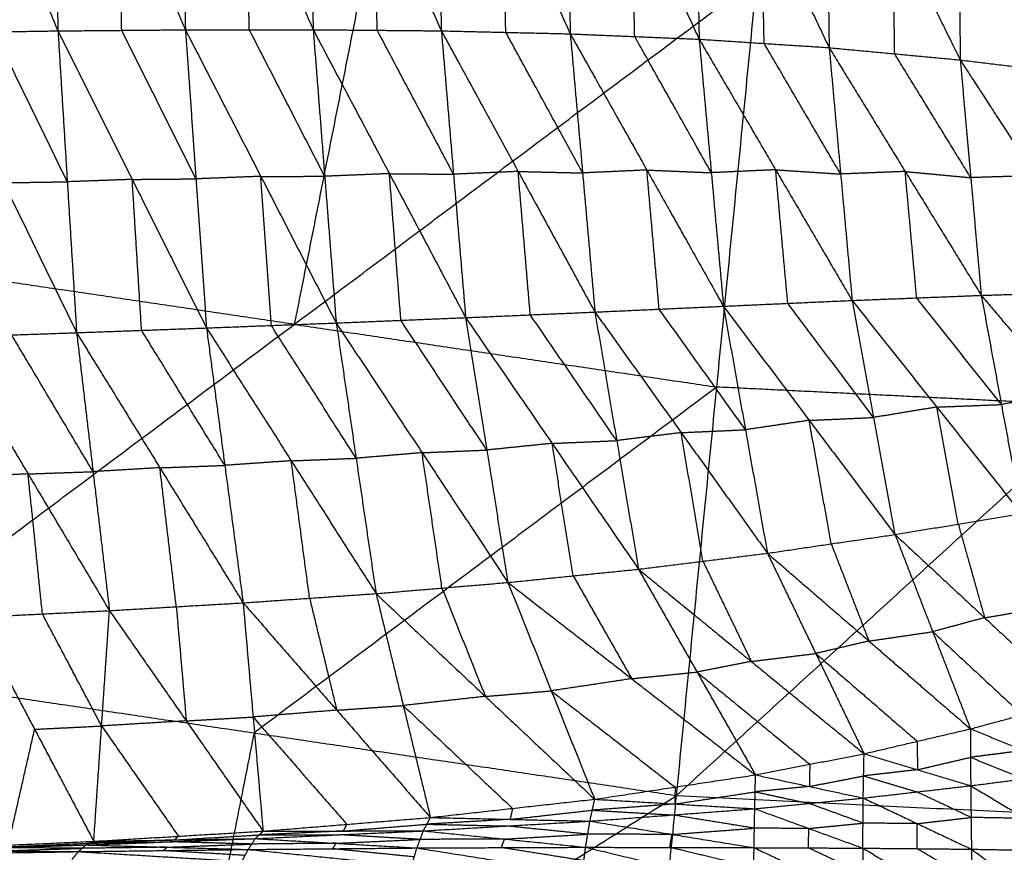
# Model space of a CAD drawing. Header units: millimetres. Extents: x -106 to 110, y -96 to 120.
# Tile 459 of 656: x -11.09 to -2.67, y -62.58 to -55.46. Entities that reach past the tile are written whole.
import ezdxf

# ---------------------------------------------------------------- set-up
doc = ezdxf.new("R2010")
doc.units = ezdxf.units.MM
doc.header["$MEASUREMENT"] = 0
doc.layers.add('Default', color=7, linetype='Continuous', true_color=0x000000)

msp = doc.modelspace()

# ---------------------------------------------------------------- linework, layer by layer
at = {"layer": 'Default'}
for points in [[(-11.8902, -52.8997, -2.3558), (-11.3263, -54.2283, -2.3823), (-10.7624, -55.5569, -2.4087)], [(-10.8132, -52.9061, -2.3369), (-10.7878, -54.2315, -2.3728), (-10.7624, -55.5569, -2.4087)], [(-10.8132, -52.9061, -2.3369), (-10.2429, -54.2268, -2.358), (-9.6727, -55.5475, -2.3791)], [(-9.7305, -52.9274, -2.3024), (-9.7016, -54.2374, -2.3407), (-9.6727, -55.5475, -2.3791)], [(-9.7305, -52.9274, -2.3024), (-9.1555, -54.237, -2.3163), (-8.5804, -55.5466, -2.3303)], [(-8.6428, -52.9673, -2.2503), (-8.6116, -54.257, -2.2903), (-8.5804, -55.5466, -2.3303)], [(-8.6428, -52.9673, -2.2503), (-8.0637, -54.262, -2.2558), (-7.4846, -55.5566, -2.2612)], [(-7.5458, -53.0324, -2.1797), (-7.5152, -54.2945, -2.2204), (-7.4846, -55.5566, -2.2612)], [(-7.5458, -53.0324, -2.1797), (-6.9642, -54.3073, -2.1757), (-6.3826, -55.5822, -2.1717)], [(-6.4382, -53.131, -2.09), (-6.4104, -54.3566, -2.1309), (-6.3826, -55.5822, -2.1717)], [(-6.4382, -53.131, -2.09), (-5.8595, -54.3794, -2.0763), (-5.2809, -55.6279, -2.0625)], [(-5.3254, -53.2734, -1.9819), (-5.3031, -54.4507, -2.0222), (-5.2809, -55.6279, -2.0625)], [(-5.3254, -53.2734, -1.9819), (-4.7475, -54.4869, -1.9571), (-4.1697, -55.7003, -1.9323)], [(-4.2002, -53.4715, -1.8537), (-4.185, -54.5859, -1.893), (-4.1697, -55.7003, -1.9323)], [(-4.2002, -53.4715, -1.8537), (-3.6246, -54.6385, -1.8171), (-3.0491, -55.8055, -1.7806)], [(-3.0669, -53.7309, -1.705), (-3.058, -54.7682, -1.7428), (-3.0491, -55.8055, -1.7806)], [(-3.0669, -53.7309, -1.705), (-2.4953, -54.8366, -1.6566), (-1.9237, -55.9424, -1.6083)], [(-10.2175, -55.5522, -2.3939), (-10.2302, -54.8895, -2.3759), (-10.2429, -54.2268, -2.358)], [(-9.1265, -55.5471, -2.3547), (-9.141, -54.892, -2.3355), (-9.1555, -54.237, -2.3163)], [(-8.0325, -55.5516, -2.2957), (-8.0481, -54.9068, -2.2757), (-8.0637, -54.262, -2.2558)], [(-6.9336, -55.5694, -2.2164), (-6.9489, -54.9383, -2.1961), (-6.9642, -54.3073, -2.1757)], [(-5.8318, -55.605, -2.1171), (-5.8457, -54.9922, -2.0967), (-5.8595, -54.3794, -2.0763)], [(-4.7253, -55.6641, -1.9974), (-4.7364, -55.0755, -1.9772), (-4.7475, -54.4869, -1.9571)], [(-8.0569, -54.6239, 4.1879), (-8.3993, -56.3449, 4.3099), (-8.7416, -58.0658, 4.4319)], [(-3.6094, -55.7529, -1.8565), (-3.617, -55.1957, -1.8368), (-3.6246, -54.6385, -1.8171)], [(-12.697, -61.0226, 4.6759), (-8.7416, -58.0658, 4.4319), (-4.7861, -55.1091, 4.1879)], [(-5.4741, -62.094, 4.6759), (-5.1301, -58.6016, 4.4319), (-4.7861, -55.1091, 4.1879)], [(-5.4741, -62.094, 4.6759), (-1.8274, -58.7638, 4.4319), (1.8192, -55.4336, 4.1879)], [(-10.7624, -55.5569, -2.4087), (-10.2175, -55.5522, -2.3939), (-9.6727, -55.5475, -2.3791)], [(-9.5826, -56.822, -2.1202), (-9.9, -56.1871, -2.2571), (-10.2175, -55.5522, -2.3939)], [(-9.6727, -55.5475, -2.3791), (-9.1265, -55.5471, -2.3547), (-8.5804, -55.5466, -2.3303)], [(-9.6727, -55.5475, -2.3791), (-9.5826, -56.822, -2.1202), (-9.4925, -58.0964, -1.8614)], [(-9.6727, -55.5475, -2.3791), (-9.0281, -56.8007, -2.1016), (-8.3836, -58.0538, -1.8241)], [(-8.482, -56.8002, -2.0772), (-8.8043, -56.1736, -2.2159), (-9.1265, -55.5471, -2.3547)], [(-8.5804, -55.5466, -2.3303), (-8.482, -56.8002, -2.0772), (-8.3836, -58.0538, -1.8241)], [(-8.5804, -55.5466, -2.3303), (-8.0325, -55.5516, -2.2957), (-7.4846, -55.5566, -2.2612)], [(-8.5804, -55.5466, -2.3303), (-7.9288, -56.7774, -2.0496), (-7.2772, -58.0082, -1.7689)], [(-7.3809, -56.7824, -2.0151), (-7.7067, -56.167, -2.1554), (-8.0325, -55.5516, -2.2957)], [(-11.8497, -55.5729, -2.4214), (-11.3061, -55.5649, -2.4151), (-10.7624, -55.5569, -2.4087)], [(-11.8497, -55.5729, -2.4214), (-11.2262, -56.8549, -2.1514), (-10.6027, -58.1369, -1.8815)], [(-10.6825, -56.8469, -2.1451), (-10.9943, -56.2059, -2.2801), (-11.3061, -55.5649, -2.4151)], [(-10.7624, -55.5569, -2.4087), (-10.6825, -56.8469, -2.1451), (-10.6027, -58.1369, -1.8815)], [(-10.7624, -55.5569, -2.4087), (-10.1274, -56.8267, -2.135), (-9.4925, -58.0964, -1.8614)], [(-7.4846, -55.5566, -2.2612), (-7.3809, -56.7824, -2.0151), (-7.2772, -58.0082, -1.7689)], [(-7.4846, -55.5566, -2.2612), (-6.9336, -55.5694, -2.2164), (-6.3826, -55.5822, -2.1717)], [(-7.4846, -55.5566, -2.2612), (-6.8282, -56.7586, -1.9786), (-6.1718, -57.9606, -1.696)], [(-6.2772, -56.7714, -1.9339), (-6.6054, -56.1704, -2.0752), (-6.9336, -55.5694, -2.2164)], [(-6.3826, -55.5822, -2.1717), (-6.2772, -56.7714, -1.9339), (-6.1718, -57.9606, -1.696)], [(-6.3826, -55.5822, -2.1717), (-5.8318, -55.605, -2.1171), (-5.2809, -55.6279, -2.0625)], [(-6.3826, -55.5822, -2.1717), (-5.7279, -56.7465, -1.889), (-5.0732, -57.9108, -1.6063)], [(-5.177, -56.7693, -1.8344), (-5.5044, -56.1872, -1.9758), (-5.8318, -55.605, -2.1171)], [(-5.2809, -55.6279, -2.0625), (-5.177, -56.7693, -1.8344), (-5.0732, -57.9108, -1.6063)], [(-5.2809, -55.6279, -2.0625), (-4.7253, -55.6641, -1.9974), (-4.1697, -55.7003, -1.9323)], [(-5.2809, -55.6279, -2.0625), (-4.627, -56.7445, -1.7807), (-3.9732, -57.8611, -1.499)], [(-4.0714, -56.7807, -1.7156), (-4.3984, -56.2224, -1.8565), (-4.7253, -55.6641, -1.9974)], [(-4.1697, -55.7003, -1.9323), (-4.0714, -56.7807, -1.7156), (-3.9732, -57.8611, -1.499)], [(-4.1697, -55.7003, -1.9323), (-3.6094, -55.7529, -1.8565), (-3.0491, -55.8055, -1.7806)], [(-4.1697, -55.7003, -1.9323), (-3.5195, -56.759, -1.6529), (-2.8693, -57.8177, -1.3735)], [(-2.9592, -56.8116, -1.5771), (-3.2843, -56.2823, -1.7168), (-3.6094, -55.7529, -1.8565)], [(-3.0491, -55.8055, -1.7806), (-2.9592, -56.8116, -1.5771), (-2.8693, -57.8177, -1.3735)], [(-3.0491, -55.8055, -1.7806), (-2.4864, -55.8739, -1.6944), (-1.9237, -55.9424, -1.6083)], [(-3.0491, -55.8055, -1.7806), (-2.4065, -56.7947, -1.5055), (-1.7639, -57.7839, -1.2304)], [(-9.0281, -56.8007, -2.1016), (-9.3053, -56.8113, -2.1109), (-9.5826, -56.822, -2.1202)], [(-9.0281, -56.8007, -2.1016), (-8.7551, -56.8004, -2.0894), (-8.482, -56.8002, -2.0772)], [(-8.938, -58.0751, -1.8427), (-8.9831, -57.4379, -1.9722), (-9.0281, -56.8007, -2.1016)], [(-7.9288, -56.7774, -2.0496), (-8.2054, -56.7888, -2.0634), (-8.482, -56.8002, -2.0772)], [(-7.8304, -58.031, -1.7965), (-7.8796, -57.4042, -1.9231), (-7.9288, -56.7774, -2.0496)], [(-7.9288, -56.7774, -2.0496), (-7.6549, -56.7799, -2.0323), (-7.3809, -56.7824, -2.0151)], [(-6.8282, -56.7586, -1.9786), (-7.1046, -56.7705, -1.9968), (-7.3809, -56.7824, -2.0151)], [(-6.7245, -57.9844, -1.7325), (-6.7764, -57.3715, -1.8555), (-6.8282, -56.7586, -1.9786)], [(-6.8282, -56.7586, -1.9786), (-6.5527, -56.765, -1.9562), (-6.2772, -56.7714, -1.9339)], [(-5.7279, -56.7465, -1.889), (-6.0026, -56.7589, -1.9114), (-6.2772, -56.7714, -1.9339)], [(-5.6225, -57.9357, -1.6512), (-5.6752, -57.3411, -1.7701), (-5.7279, -56.7465, -1.889)], [(-5.7279, -56.7465, -1.889), (-5.4525, -56.7579, -1.8617), (-5.177, -56.7693, -1.8344)], [(-4.627, -56.7445, -1.7807), (-4.902, -56.7569, -1.8076), (-5.177, -56.7693, -1.8344)], [(-4.5232, -57.8859, -1.5526), (-4.5751, -57.3152, -1.6667), (-4.627, -56.7445, -1.7807)], [(-4.627, -56.7445, -1.7807), (-4.3492, -56.7626, -1.7482), (-4.0714, -56.7807, -1.7156)], [(-3.5195, -56.759, -1.6529), (-3.7955, -56.7699, -1.6843), (-4.0714, -56.7807, -1.7156)], [(-3.4212, -57.8394, -1.4362), (-3.4704, -57.2992, -1.5446), (-3.5195, -56.759, -1.6529)], [(-3.5195, -56.759, -1.6529), (-3.2394, -56.7853, -1.615), (-2.9592, -56.8116, -1.5771)], [(-2.4065, -56.7947, -1.5055), (-2.6829, -56.8031, -1.5413), (-2.9592, -56.8116, -1.5771)], [(-11.2262, -56.8549, -2.1514), (-10.9544, -56.8509, -2.1483), (-10.6825, -56.8469, -2.1451)], [(-10.1274, -56.8267, -2.135), (-10.405, -56.8368, -2.1401), (-10.6825, -56.8469, -2.1451)], [(-10.1274, -56.8267, -2.135), (-9.855, -56.8243, -2.1276), (-9.5826, -56.822, -2.1202)], [(-10.0476, -58.1167, -1.8714), (-10.0875, -57.4717, -2.0032), (-10.1274, -56.8267, -2.135)], [(-8.7416, -58.0658, 4.4319), (-10.377, -57.8232, 4.4319), (-12.0124, -57.5807, 4.4319)], [(-3.9732, -57.8611, -1.499), (-3.4212, -57.8394, -1.4362), (-2.8693, -57.8177, -1.3735)], [(-2.8693, -57.8177, -1.3735), (-2.3166, -57.8008, -1.302), (-1.7639, -57.7839, -1.2304)], [(-2.8693, -57.8177, -1.3735), (-2.6971, -58.751, -0.8899), (-2.5249, -59.6843, -0.4062)], [(-2.8693, -57.8177, -1.3735), (-2.1603, -58.6562, -0.8534), (-1.4512, -59.4947, -0.3332)], [(-5.0732, -57.9108, -1.6063), (-4.5232, -57.8859, -1.5526), (-3.9732, -57.8611, -1.499)], [(-3.7899, -58.8617, -0.9838), (-4.1565, -58.3738, -1.2682), (-4.5232, -57.8859, -1.5526)], [(-3.9732, -57.8611, -1.499), (-3.7899, -58.8617, -0.9838), (-3.6067, -59.8622, -0.4687)], [(-3.9732, -57.8611, -1.499), (-3.249, -58.7727, -0.9526), (-2.5249, -59.6843, -0.4062)], [(-2.6971, -58.751, -0.8899), (-3.0592, -58.2952, -1.1631), (-3.4212, -57.8394, -1.4362)], [(-7.2772, -58.0082, -1.7689), (-6.7245, -57.9844, -1.7325), (-6.1718, -57.9606, -1.696)], [(-5.9856, -59.0596, -1.1295), (-6.3551, -58.522, -1.431), (-6.7245, -57.9844, -1.7325)], [(-6.1718, -57.9606, -1.696), (-5.6225, -57.9357, -1.6512), (-5.0732, -57.9108, -1.6063)], [(-6.1718, -57.9606, -1.696), (-5.9856, -59.0596, -1.1295), (-5.7993, -60.1587, -0.563)], [(-6.1718, -57.9606, -1.696), (-5.4345, -58.9914, -1.1084), (-4.6971, -60.0223, -0.5208)], [(-4.8852, -58.9665, -1.0635), (-5.2538, -58.4511, -1.3574), (-5.6225, -57.9357, -1.6512)], [(-5.0732, -57.9108, -1.6063), (-4.8852, -58.9665, -1.0635), (-4.6971, -60.0223, -0.5208)], [(-5.0732, -57.9108, -1.6063), (-4.3399, -58.8865, -1.0375), (-3.6067, -59.8622, -0.4687)], [(-9.4925, -58.0964, -1.8614), (-8.938, -58.0751, -1.8427), (-8.3836, -58.0538, -1.8241)], [(-8.2133, -59.2106, -1.2209), (-8.5757, -58.6428, -1.5318), (-8.938, -58.0751, -1.8427)], [(-8.7416, -58.0658, 4.4319), (-6.9358, -58.3337, 4.4319), (-5.1301, -58.6016, 4.4319)], [(-8.3836, -58.0538, -1.8241), (-7.8304, -58.031, -1.7965), (-7.2772, -58.0082, -1.7689)], [(-8.3836, -58.0538, -1.8241), (-8.2133, -59.2106, -1.2209), (-8.0431, -60.3673, -0.6177)], [(-8.3836, -58.0538, -1.8241), (-7.6496, -59.163, -1.2099), (-6.9157, -60.2722, -0.5957)], [(-7.0965, -59.1402, -1.1823), (-7.4634, -58.5856, -1.4894), (-7.8304, -58.031, -1.7965)], [(-7.2772, -58.0082, -1.7689), (-7.0965, -59.1402, -1.1823), (-6.9157, -60.2722, -0.5957)], [(-7.2772, -58.0082, -1.7689), (-6.5383, -59.0834, -1.166), (-5.7993, -60.1587, -0.563)], [(-11.7133, -58.1757, -1.8862), (-11.158, -58.1563, -1.8838), (-10.6027, -58.1369, -1.8815)], [(-10.4623, -59.3249, -1.2549), (-10.8102, -58.7406, -1.5694), (-11.158, -58.1563, -1.8838)], [(-10.6027, -58.1369, -1.8815), (-10.0476, -58.1167, -1.8714), (-9.4925, -58.0964, -1.8614)], [(-10.6027, -58.1369, -1.8815), (-10.4623, -59.3249, -1.2549), (-10.322, -60.5129, -0.6283)], [(-10.6027, -58.1369, -1.8815), (-9.891, -59.2916, -1.255), (-9.1793, -60.4463, -0.6285)], [(-9.3359, -59.2714, -1.2449), (-9.6917, -58.694, -1.5582), (-10.0476, -58.1167, -1.8714)], [(-9.4925, -58.0964, -1.8614), (-9.3359, -59.2714, -1.2449), (-9.1793, -60.4463, -0.6285)], [(-9.4925, -58.0964, -1.8614), (-8.7678, -59.2319, -1.2395), (-8.0431, -60.3673, -0.6177)], [(-11.7133, -58.1757, -1.8862), (-11.0177, -59.3443, -1.2572), (-10.322, -60.5129, -0.6283)], [(-5.1301, -58.6016, 4.4319), (-7.1078, -60.0799, 4.5539), (-9.0856, -61.5583, 4.6759)], [(-1.8274, -58.7638, 4.4319), (-3.4788, -58.6827, 4.4319), (-5.1301, -58.6016, 4.4319)], [(-2.1603, -58.6562, -0.8534), (-2.4287, -58.7036, -0.8716), (-2.6971, -58.751, -0.8899)], [(-3.249, -58.7727, -0.9526), (-2.9731, -58.7619, -0.9212), (-2.6971, -58.751, -0.8899)], [(-3.249, -58.7727, -0.9526), (-3.5195, -58.8172, -0.9682), (-3.7899, -58.8617, -0.9838)], [(-3.0658, -59.7733, -0.4375), (-3.1574, -59.273, -0.695), (-3.249, -58.7727, -0.9526)], [(-4.3399, -58.8865, -1.0375), (-4.6125, -58.9265, -1.0505), (-4.8852, -58.9665, -1.0635)], [(-4.3399, -58.8865, -1.0375), (-4.0649, -58.8741, -1.0107), (-3.7899, -58.8617, -0.9838)], [(-4.1519, -59.9422, -0.4947), (-4.2459, -59.4144, -0.7661), (-4.3399, -58.8865, -1.0375)], [(-5.4345, -58.9914, -1.1084), (-5.71, -59.0255, -1.119), (-5.9856, -59.0596, -1.1295)], [(-5.4345, -58.9914, -1.1084), (-5.1598, -58.979, -1.086), (-4.8852, -58.9665, -1.0635)], [(-5.2482, -60.0905, -0.5419), (-5.3414, -59.5409, -0.8251), (-5.4345, -58.9914, -1.1084)], [(-6.5383, -59.0834, -1.166), (-6.8174, -59.1118, -1.1741), (-7.0965, -59.1402, -1.1823)], [(-6.5383, -59.0834, -1.166), (-6.2619, -59.0715, -1.1477), (-5.9856, -59.0596, -1.1295)], [(-6.3575, -60.2155, -0.5793), (-6.4479, -59.6494, -0.8726), (-6.5383, -59.0834, -1.166)], [(-7.6496, -59.163, -1.2099), (-7.9315, -59.1868, -1.2154), (-8.2133, -59.2106, -1.2209)], [(-7.6496, -59.163, -1.2099), (-7.3731, -59.1516, -1.1961), (-7.0965, -59.1402, -1.1823)], [(-7.4794, -60.3198, -0.6067), (-7.5645, -59.7414, -0.9083), (-7.6496, -59.163, -1.2099)], [(-8.7678, -59.2319, -1.2395), (-9.0518, -59.2516, -1.2422), (-9.3359, -59.2714, -1.2449)], [(-8.7678, -59.2319, -1.2395), (-8.4906, -59.2212, -1.2302), (-8.2133, -59.2106, -1.2209)], [(-8.6112, -60.4068, -0.6231), (-8.6895, -59.8193, -0.9313), (-8.7678, -59.2319, -1.2395)], [(-11.0177, -59.3443, -1.2572), (-10.74, -59.3346, -1.2561), (-10.4623, -59.3249, -1.2549)], [(-9.891, -59.2916, -1.255), (-10.1767, -59.3083, -1.2549), (-10.4623, -59.3249, -1.2549)], [(-9.891, -59.2916, -1.255), (-9.6135, -59.2815, -1.25), (-9.3359, -59.2714, -1.2449)], [(-9.7507, -60.4796, -0.6284), (-9.8208, -59.8856, -0.9417), (-9.891, -59.2916, -1.255)], [(-11.0177, -59.3443, -1.2572), (-11.3041, -59.3585, -1.2546), (-11.5905, -59.3727, -1.252)], [(-10.8948, -60.5413, -0.623), (-10.9562, -59.9428, -0.9401), (-11.0177, -59.3443, -1.2572)], [(-3.6067, -59.8622, -0.4687), (-3.0658, -59.7733, -0.4375), (-2.5249, -59.6843, -0.4062)], [(-3.0658, -59.7733, -0.4375), (-2.9533, -60.1734, -0.0436), (-2.8408, -60.5735, 0.3503)], [(-4.6971, -60.0223, -0.5208), (-4.1519, -59.9422, -0.4947), (-3.6067, -59.8622, -0.4687)], [(-3.6067, -59.8622, -0.4687), (-3.2841, -60.693, 0.3689), (-2.9615, -61.5239, 1.2064)], [(-3.6067, -59.8622, -0.4687), (-2.8408, -60.5735, 0.3503), (-2.0748, -61.2848, 1.1693)], [(-4.1519, -59.9422, -0.4947), (-3.9906, -60.3577, -0.076), (-3.8293, -60.7731, 0.3428)], [(-5.7993, -60.1587, -0.563), (-5.2482, -60.0905, -0.5419), (-4.6971, -60.0223, -0.5208)], [(-5.2482, -60.0905, -0.5419), (-5.0417, -60.519, -0.101), (-4.8352, -60.9475, 0.3398)], [(-4.6971, -60.0223, -0.5208), (-4.2841, -60.8793, 0.3609), (-3.871, -61.7364, 1.2427)], [(-4.6971, -60.0223, -0.5208), (-3.8293, -60.7731, 0.3428), (-2.9615, -61.5239, 1.2064)], [(-6.9157, -60.2722, -0.5957), (-6.3575, -60.2155, -0.5793), (-5.7993, -60.1587, -0.563)], [(-5.7993, -60.1587, -0.563), (-5.2991, -61.038, 0.3571), (-4.7989, -61.9173, 1.2772)], [(-5.7993, -60.1587, -0.563), (-4.8352, -60.9475, 0.3398), (-3.871, -61.7364, 1.2427)], [(-6.3575, -60.2155, -0.5793), (-6.1074, -60.6551, -0.1193), (-5.8573, -61.0947, 0.3408)], [(-8.0431, -60.3673, -0.6177), (-7.4794, -60.3198, -0.6067), (-6.9157, -60.2722, -0.5957)], [(-7.4794, -60.3198, -0.6067), (-7.2939, -60.7831, -0.1267), (-7.1084, -61.2463, 0.3533)], [(-6.9157, -60.2722, -0.5957), (-6.5447, -61.1988, 0.3643), (-6.1737, -62.1254, 1.3243)], [(-6.9157, -60.2722, -0.5957), (-5.8573, -61.0947, 0.3408), (-4.7989, -61.9173, 1.2772)], [(-9.1793, -60.4463, -0.6285), (-8.6112, -60.4068, -0.6231), (-8.0431, -60.3673, -0.6177)], [(-8.6112, -60.4068, -0.6231), (-8.495, -60.8854, -0.1263), (-8.3788, -61.364, 0.3704)], [(-8.0431, -60.3673, -0.6177), (-7.8107, -61.3245, 0.3759), (-7.5783, -62.2817, 1.3694)], [(-8.0431, -60.3673, -0.6177), (-7.1084, -61.2463, 0.3533), (-6.1737, -62.1254, 1.3243)], [(-11.4677, -60.5697, -0.6177), (-10.8948, -60.5413, -0.623), (-10.322, -60.5129, -0.6283)], [(-10.456, -62.485, 1.46), (-10.389, -61.499, 0.4158), (-10.322, -60.5129, -0.6283)], [(-10.322, -60.5129, -0.6283), (-9.7507, -60.4796, -0.6284), (-9.1793, -60.4463, -0.6285)], [(-10.322, -60.5129, -0.6283), (-9.6654, -61.4555, 0.3929), (-9.0088, -62.3982, 1.4141)], [(-9.7507, -60.4796, -0.6284), (-9.708, -60.9676, -0.1177), (-9.6654, -61.4555, 0.3929)], [(-9.1793, -60.4463, -0.6285), (-9.0941, -61.4222, 0.3928), (-9.0088, -62.3982, 1.4141)], [(-9.1793, -60.4463, -0.6285), (-8.3788, -61.364, 0.3704), (-7.5783, -62.2817, 1.3694)], [(-2.8408, -60.5735, 0.3503), (-2.5703, -60.529, 0.3659), (-2.2998, -60.4846, 0.3815)], [(-11.4677, -60.5697, -0.6177), (-10.9618, -61.5274, 0.4211), (-10.456, -62.485, 1.46)], [(-10.389, -61.499, 0.4158), (-10.6419, -61.0202, -0.1036), (-10.8948, -60.5413, -0.623)], [(-2.8408, -60.5735, 0.3503), (-3.0624, -60.6333, 0.3596), (-3.2841, -60.693, 0.3689)], [(-3.8293, -60.7731, 0.3428), (-3.5567, -60.7331, 0.3558), (-3.2841, -60.693, 0.3689)], [(-3.2841, -60.693, 0.3689), (-2.9011, -61.0487, 0.7783), (-2.5182, -61.4044, 1.1878)], [(-3.8293, -60.7731, 0.3428), (-4.0567, -60.8262, 0.3519), (-4.2841, -60.8793, 0.3609)], [(-4.8352, -60.9475, 0.3398), (-4.5596, -60.9134, 0.3504), (-4.2841, -60.8793, 0.3609)], [(-4.2841, -60.8793, 0.3609), (-3.8501, -61.2547, 0.7927), (-3.4162, -61.6301, 1.2245)], [(-12.697, -61.0226, 4.6759), (-9.0856, -61.5583, 4.6759), (-5.4741, -62.094, 4.6759)], [(-4.8352, -60.9475, 0.3398), (-5.0671, -60.9927, 0.3485), (-5.2991, -61.038, 0.3571)], [(-5.8573, -61.0947, 0.3408), (-6.201, -61.1468, 0.3526), (-6.5447, -61.1988, 0.3643)], [(-5.8573, -61.0947, 0.3408), (-5.5782, -61.0664, 0.349), (-5.2991, -61.038, 0.3571)], [(-5.2991, -61.038, 0.3571), (-4.817, -61.4324, 0.8085), (-4.3349, -61.8268, 1.2599)], [(-7.1084, -61.2463, 0.3533), (-7.4596, -61.2854, 0.3646), (-7.8107, -61.3245, 0.3759)], [(-7.1084, -61.2463, 0.3533), (-6.8266, -61.2226, 0.3588), (-6.5447, -61.1988, 0.3643)], [(-6.5447, -61.1988, 0.3643), (-6.0155, -61.6101, 0.8326), (-5.4863, -62.0213, 1.3008)], [(-8.3788, -61.364, 0.3704), (-8.0948, -61.3442, 0.3732), (-7.8107, -61.3245, 0.3759)], [(-7.8107, -61.3245, 0.3759), (-7.3434, -61.764, 0.8614), (-6.876, -62.2035, 1.3469)], [(-2.9615, -61.5239, 1.2064), (-2.5182, -61.4044, 1.1878), (-2.0748, -61.2848, 1.1693)], [(-9.6654, -61.4555, 0.3929), (-9.3797, -61.4389, 0.3929), (-9.0941, -61.4222, 0.3928)], [(-8.3788, -61.364, 0.3704), (-8.7365, -61.3931, 0.3816), (-9.0941, -61.4222, 0.3928)], [(-9.0941, -61.4222, 0.3928), (-8.6938, -61.8811, 0.8923), (-8.2936, -62.3399, 1.3918)], [(-11.1868, -62.5177, 1.4841), (-11.0743, -62.0225, 0.9526), (-10.9618, -61.5274, 0.4211)], [(-10.9618, -61.5274, 0.4211), (-10.6754, -61.5132, 0.4185), (-10.389, -61.499, 0.4158)], [(-9.6654, -61.4555, 0.3929), (-10.0272, -61.4773, 0.4044), (-10.389, -61.499, 0.4158)], [(-10.389, -61.499, 0.4158), (-10.0607, -61.9703, 0.9265), (-9.7324, -62.4416, 1.4371)], [(-3.871, -61.7364, 1.2427), (-3.4162, -61.6301, 1.2245), (-2.9615, -61.5239, 1.2064)], [(-2.9615, -61.5239, 1.2064), (-2.9605, -61.7668, 1.0042), (-2.9595, -62.0097, 0.8019)], [(-2.9615, -61.5239, 1.2064), (-2.5052, -61.7089, 0.9499), (-2.0489, -61.894, 0.6934)], [(-9.0856, -61.5583, 4.6759), (-9.4057, -63.1678, 4.904), (-9.7258, -64.7772, 5.1322)], [(-3.4162, -61.6301, 1.2245), (-3.4157, -61.7516, 1.1234), (-3.4152, -61.8731, 1.0223)], [(-4.7989, -61.9173, 1.2772), (-4.3349, -61.8268, 1.2599), (-3.871, -61.7364, 1.2427)], [(-3.8784, -62.1153, 0.9037), (-3.8747, -61.9259, 1.0732), (-3.871, -61.7364, 1.2427)], [(-3.871, -61.7364, 1.2427), (-3.4152, -61.8731, 1.0223), (-2.9595, -62.0097, 0.8019)], [(-3.4152, -61.8731, 1.0223), (-3.1879, -61.8199, 1.0132), (-2.9605, -61.7668, 1.0042)], [(-2.5052, -61.7089, 0.9499), (-2.7329, -61.7379, 0.977), (-2.9605, -61.7668, 1.0042)], [(-2.9605, -61.7668, 1.0042), (-2.7324, -61.8593, 0.8759), (-2.5042, -61.9518, 0.7476)], [(-4.3349, -61.8268, 1.2599), (-4.3368, -61.9216, 1.1752), (-4.3387, -62.0163, 1.0905)], [(-6.1737, -62.1254, 1.3243), (-5.4863, -62.0213, 1.3008), (-4.7989, -61.9173, 1.2772)], [(-4.8053, -62.2068, 0.9984), (-4.8021, -62.062, 1.1378), (-4.7989, -61.9173, 1.2772)], [(-4.7989, -61.9173, 1.2772), (-4.3387, -62.0163, 1.0905), (-3.8784, -62.1153, 0.9037)], [(-4.3387, -62.0163, 1.0905), (-4.1067, -61.9711, 1.0818), (-3.8747, -61.9259, 1.0732)], [(-3.4152, -61.8731, 1.0223), (-3.645, -61.8995, 1.0477), (-3.8747, -61.9259, 1.0732)], [(-3.8747, -61.9259, 1.0732), (-3.6468, -61.9942, 0.963), (-3.419, -62.0625, 0.8528)], [(-2.9595, -62.0097, 0.8019), (-2.5042, -61.9518, 0.7476), (-2.0489, -61.894, 0.6934)], [(-5.4863, -62.0213, 1.3008), (-5.4879, -62.0937, 1.2311), (-5.4895, -62.1661, 1.1614)], [(-4.3387, -62.0163, 1.0905), (-4.5704, -62.0392, 1.1141), (-4.8021, -62.062, 1.1378)], [(-3.8784, -62.1153, 0.9037), (-3.419, -62.0625, 0.8528), (-2.9595, -62.0097, 0.8019)], [(-2.9595, -62.0097, 0.8019), (-2.9563, -62.2811, 0.7012), (-2.953, -62.5525, 0.6006)], [(-2.9595, -62.0097, 0.8019), (-2.4917, -62.2892, 0.6323), (-2.0239, -62.5687, 0.4626)], [(-13.9776, -67.4605, 5.5886), (-9.7258, -64.7772, 5.1322), (-5.4741, -62.094, 4.6759)], [(-6.1174, -68.6264, 5.5886), (-5.7958, -65.3602, 5.1322), (-5.4741, -62.094, 4.6759)], [(-5.4895, -62.1661, 1.1614), (-5.1458, -62.1141, 1.1496), (-4.8021, -62.062, 1.1378)], [(-5.4741, -62.094, 4.6759), (-1.8274, -62.2732, 4.6759), (1.8192, -62.4523, 4.6759)], [(-4.8053, -62.2068, 0.9984), (-4.3419, -62.1611, 0.951), (-3.8784, -62.1153, 0.9037)], [(-4.8021, -62.062, 1.1378), (-4.572, -62.1116, 1.0444), (-4.3419, -62.1611, 0.951)], [(-3.8813, -62.5436, 0.73), (-3.8799, -62.3294, 0.8169), (-3.8784, -62.1153, 0.9037)], [(-3.8784, -62.1153, 0.9037), (-3.4157, -62.3339, 0.7521), (-2.953, -62.5525, 0.6006)], [(-2.9563, -62.2811, 0.7012), (-3.1876, -62.1718, 0.777), (-3.419, -62.0625, 0.8528)], [(-7.5783, -62.2817, 1.3694), (-6.876, -62.2035, 1.3469), (-6.1737, -62.1254, 1.3243)], [(-6.2148, -62.3127, 1.1298), (-6.1943, -62.219, 1.2271), (-6.1737, -62.1254, 1.3243)], [(-5.4895, -62.1661, 1.1614), (-5.8419, -62.1926, 1.1942), (-6.1943, -62.219, 1.2271)], [(-6.1737, -62.1254, 1.3243), (-5.4895, -62.1661, 1.1614), (-4.8053, -62.2068, 0.9984)], [(-3.8799, -62.3294, 0.8169), (-4.1109, -62.2453, 0.884), (-4.3419, -62.1611, 0.951)], [(-9.0088, -62.3982, 1.4141), (-8.2936, -62.3399, 1.3918), (-7.5783, -62.2817, 1.3694)], [(-7.6389, -62.3959, 1.2439), (-7.6086, -62.3388, 1.3066), (-7.5783, -62.2817, 1.3694)], [(-7.5783, -62.2817, 1.3694), (-6.8966, -62.2972, 1.2496), (-6.2148, -62.3127, 1.1298)], [(-6.876, -62.2035, 1.3469), (-6.8863, -62.2503, 1.2982), (-6.8966, -62.2972, 1.2496)], [(-6.8966, -62.2972, 1.2496), (-6.5454, -62.2581, 1.2383), (-6.1943, -62.219, 1.2271)], [(-6.2148, -62.3127, 1.1298), (-5.5101, -62.2597, 1.0641), (-4.8053, -62.2068, 0.9984)], [(-6.1943, -62.219, 1.2271), (-5.8522, -62.2394, 1.1456), (-5.5101, -62.2597, 1.0641)], [(-4.8084, -62.3731, 0.9246), (-5.1592, -62.3164, 0.9943), (-5.5101, -62.2597, 1.0641)], [(-4.8114, -62.5394, 0.8508), (-4.8084, -62.3731, 0.9246), (-4.8053, -62.2068, 0.9984)], [(-4.8053, -62.2068, 0.9984), (-4.3433, -62.3752, 0.8642), (-3.8813, -62.5436, 0.73)], [(-3.4157, -62.3339, 0.7521), (-3.186, -62.3075, 0.7267), (-2.9563, -62.2811, 0.7012)], [(-2.4917, -62.2892, 0.6323), (-2.724, -62.2852, 0.6668), (-2.9563, -62.2811, 0.7012)], [(-8.3238, -62.397, 1.329), (-7.9662, -62.3679, 1.3178), (-7.6086, -62.3388, 1.3066)], [(-8.2936, -62.3399, 1.3918), (-8.3087, -62.3685, 1.3604), (-8.3238, -62.397, 1.329)], [(-7.6389, -62.3959, 1.2439), (-6.9268, -62.3543, 1.1868), (-6.2148, -62.3127, 1.1298)], [(-6.8966, -62.2972, 1.2496), (-7.2526, -62.318, 1.2781), (-7.6086, -62.3388, 1.3066)], [(-7.6086, -62.3388, 1.3066), (-7.2677, -62.3465, 1.2467), (-6.9268, -62.3543, 1.1868)], [(-6.2329, -62.4243, 1.0756), (-6.5799, -62.3893, 1.1312), (-6.9268, -62.3543, 1.1868)], [(-6.251, -62.536, 1.0215), (-6.2329, -62.4243, 1.0756), (-6.2148, -62.3127, 1.1298)], [(-6.2148, -62.3127, 1.1298), (-5.5131, -62.426, 0.9903), (-4.8114, -62.5394, 0.8508)], [(-4.3433, -62.3752, 0.8642), (-4.1116, -62.3523, 0.8405), (-3.8799, -62.3294, 0.8169)], [(-3.4157, -62.3339, 0.7521), (-3.6478, -62.3317, 0.7845), (-3.8799, -62.3294, 0.8169)], [(-3.4171, -62.548, 0.6653), (-3.4164, -62.441, 0.7087), (-3.4157, -62.3339, 0.7521)], [(-10.456, -62.485, 1.46), (-9.7324, -62.4416, 1.4371), (-9.0088, -62.3982, 1.4141)], [(-9.7658, -62.4736, 1.4005), (-9.404, -62.4519, 1.389), (-9.0422, -62.4302, 1.3776)], [(-9.7324, -62.4416, 1.4371), (-9.7491, -62.4576, 1.4188), (-9.7658, -62.4736, 1.4005)], [(-9.0756, -62.4622, 1.341), (-8.3573, -62.429, 1.2924), (-7.6389, -62.3959, 1.2439)], [(-9.0756, -62.4622, 1.341), (-9.0422, -62.4302, 1.3776), (-9.0088, -62.3982, 1.4141)], [(-8.3238, -62.397, 1.329), (-8.683, -62.4136, 1.3533), (-9.0422, -62.4302, 1.3776)], [(-9.0422, -62.4302, 1.3776), (-8.6997, -62.4296, 1.335), (-8.3573, -62.429, 1.2924)], [(-9.0088, -62.3982, 1.4141), (-8.3238, -62.397, 1.329), (-7.6389, -62.3959, 1.2439)], [(-7.6659, -62.4689, 1.2064), (-8.0116, -62.4489, 1.2494), (-8.3573, -62.429, 1.2924)], [(-7.6929, -62.5419, 1.169), (-7.6659, -62.4689, 1.2064), (-7.6389, -62.3959, 1.2439)], [(-7.6389, -62.3959, 1.2439), (-6.9449, -62.4659, 1.1327), (-6.251, -62.536, 1.0215)], [(-6.9449, -62.4659, 1.1327), (-6.5889, -62.4451, 1.1041), (-6.2329, -62.4243, 1.0756)], [(-5.5131, -62.426, 0.9903), (-5.873, -62.4252, 1.033), (-6.2329, -62.4243, 1.0756)], [(-6.1174, -68.6264, 5.5886), (-2.1491, -65.5394, 5.1322), (1.8192, -62.4523, 4.6759)], [(-5.5312, -62.5377, 0.9362), (-5.5222, -62.4819, 0.9632), (-5.5131, -62.426, 0.9903)], [(-5.5131, -62.426, 0.9903), (-5.1607, -62.3996, 0.9575), (-4.8084, -62.3731, 0.9246)], [(-4.3433, -62.3752, 0.8642), (-4.5759, -62.3742, 0.8944), (-4.8084, -62.3731, 0.9246)], [(-4.3464, -62.5415, 0.7904), (-4.3448, -62.4583, 0.8273), (-4.3433, -62.3752, 0.8642)], [(-11.9816, -62.5623, 1.4928), (-11.2529, -62.5393, 1.4579), (-10.5242, -62.5163, 1.4229)], [(-11.9176, -62.5504, 1.5083), (-11.1868, -62.5177, 1.4841), (-10.456, -62.485, 1.46)], [(-11.9176, -62.5504, 1.5083), (-11.2209, -62.5333, 1.4656), (-10.5242, -62.5163, 1.4229)], [(-10.5555, -62.5448, 1.4078), (-10.9042, -62.542, 1.4328), (-11.2529, -62.5393, 1.4579)], [(-11.2209, -62.5333, 1.4656), (-10.8555, -62.517, 1.4535), (-10.4901, -62.5006, 1.4414)], [(-10.5868, -62.5732, 1.3926), (-10.5555, -62.5448, 1.4078), (-10.5242, -62.5163, 1.4229)], [(-9.8304, -62.5356, 1.3576), (-10.1929, -62.5402, 1.3827), (-10.5555, -62.5448, 1.4078)], [(-10.5242, -62.5163, 1.4229), (-9.7999, -62.4892, 1.3819), (-9.0756, -62.4622, 1.341)], [(-10.5242, -62.5163, 1.4229), (-10.4901, -62.5006, 1.4414), (-10.456, -62.485, 1.46)], [(-10.5242, -62.5163, 1.4229), (-9.8304, -62.5356, 1.3576), (-9.1365, -62.5549, 1.2923)], [(-9.7658, -62.4736, 1.4005), (-10.128, -62.4871, 1.4209), (-10.4901, -62.5006, 1.4414)], [(-10.4901, -62.5006, 1.4414), (-10.145, -62.4949, 1.4117), (-9.7999, -62.4892, 1.3819)], [(-10.456, -62.485, 1.46), (-9.7658, -62.4736, 1.4005), (-9.0756, -62.4622, 1.341)], [(-9.8616, -62.5641, 1.3425), (-9.846, -62.5498, 1.35), (-9.8304, -62.5356, 1.3576)], [(-9.8304, -62.5356, 1.3576), (-9.4682, -62.522, 1.3371), (-9.1061, -62.5085, 1.3166)], [(-9.1061, -62.5085, 1.3166), (-9.453, -62.4989, 1.3493), (-9.7999, -62.4892, 1.3819)], [(-9.1365, -62.5549, 1.2923), (-9.1061, -62.5085, 1.3166), (-9.0756, -62.4622, 1.341)], [(-8.3843, -62.502, 1.255), (-8.7452, -62.5053, 1.2858), (-9.1061, -62.5085, 1.3166)], [(-9.0756, -62.4622, 1.341), (-8.3843, -62.502, 1.255), (-7.6929, -62.5419, 1.169)], [(-8.4147, -62.5484, 1.2307), (-8.3995, -62.5252, 1.2428), (-8.3843, -62.502, 1.255)], [(-8.3843, -62.502, 1.255), (-8.0251, -62.4854, 1.2307), (-7.6659, -62.4689, 1.2064)], [(-7.6929, -62.5419, 1.169), (-6.9719, -62.5389, 1.0953), (-6.251, -62.536, 1.0215)], [(-6.9449, -62.4659, 1.1327), (-7.3054, -62.4674, 1.1696), (-7.6659, -62.4689, 1.2064)], [(-6.9719, -62.5389, 1.0953), (-6.9584, -62.5024, 1.114), (-6.9449, -62.4659, 1.1327)], [(-6.2662, -62.651, 1.0216), (-6.6191, -62.595, 1.0584), (-6.9719, -62.5389, 1.0953)], [(-6.2814, -62.766, 1.0217), (-6.2662, -62.651, 1.0216), (-6.251, -62.536, 1.0215)], [(-6.251, -62.536, 1.0215), (-5.5336, -62.7074, 0.9368), (-4.8163, -62.8788, 0.8521)], [(-6.251, -62.536, 1.0215), (-5.5312, -62.5377, 0.9362), (-4.8114, -62.5394, 0.8508)], [(-4.8139, -62.7091, 0.8514), (-5.1725, -62.6234, 0.8938), (-5.5312, -62.5377, 0.9362)], [(-4.8163, -62.8788, 0.8521), (-4.8139, -62.7091, 0.8514), (-4.8114, -62.5394, 0.8508)], [(-4.8114, -62.5394, 0.8508), (-4.3464, -62.5415, 0.7904), (-3.8813, -62.5436, 0.73)], [(-4.8114, -62.5394, 0.8508), (-4.3451, -62.7595, 0.7928), (-3.8788, -62.9797, 0.7348)], [(-12.0406, -62.5965, 1.474), (-11.3137, -62.5849, 1.4333), (-10.5868, -62.5732, 1.3926)], [(-11.9816, -62.5623, 1.4928), (-11.2842, -62.5677, 1.4427), (-10.5868, -62.5732, 1.3926)], [(-11.2842, -62.5677, 1.4427), (-10.9198, -62.5563, 1.4252), (-10.5555, -62.5448, 1.4078)], [(-10.6425, -62.6402, 1.3961), (-10.6146, -62.6067, 1.3944), (-10.5868, -62.5732, 1.3926)], [(-10.5868, -62.5732, 1.3926), (-9.8616, -62.5641, 1.3425), (-9.1365, -62.5549, 1.2923)], [(-10.5868, -62.5732, 1.3926), (-9.8885, -62.6151, 1.3437), (-9.1902, -62.6569, 1.2949)], [(-9.1634, -62.6059, 1.2936), (-9.5125, -62.585, 1.318), (-9.8616, -62.5641, 1.3425)], [(-9.1902, -62.6569, 1.2949), (-9.1634, -62.6059, 1.2936), (-9.1365, -62.5549, 1.2923)], [(-9.1365, -62.5549, 1.2923), (-8.4147, -62.5484, 1.2307), (-7.6929, -62.5419, 1.169)], [(-9.1365, -62.5549, 1.2923), (-8.4379, -62.6253, 1.2313), (-7.7394, -62.6958, 1.1702)], [(-7.7161, -62.6188, 1.1696), (-8.0654, -62.5836, 1.2001), (-8.4147, -62.5484, 1.2307)], [(-7.7394, -62.6958, 1.1702), (-7.7161, -62.6188, 1.1696), (-7.6929, -62.5419, 1.169)], [(-7.6929, -62.5419, 1.169), (-6.9872, -62.6539, 1.0954), (-6.2814, -62.766, 1.0217)], [(-3.8801, -62.7616, 0.7324), (-4.1132, -62.6515, 0.7614), (-4.3464, -62.5415, 0.7904)], [(-3.8813, -62.5436, 0.73), (-3.8801, -62.7616, 0.7324), (-3.8788, -62.9797, 0.7348)], [(-3.8813, -62.5436, 0.73), (-3.4171, -62.548, 0.6653), (-2.953, -62.5525, 0.6006)], [(-3.8813, -62.5436, 0.73), (-3.4113, -62.8241, 0.6704), (-2.9412, -63.1047, 0.6108)], [(-2.9471, -62.8286, 0.6057), (-3.1821, -62.6883, 0.6355), (-3.4171, -62.548, 0.6653)], [(-2.953, -62.5525, 0.6006), (-2.9471, -62.8286, 0.6057), (-2.9412, -63.1047, 0.6108)], [(-2.953, -62.5525, 0.6006), (-2.4884, -62.5606, 0.5316), (-2.0239, -62.5687, 0.4626)], [(-2.953, -62.5525, 0.6006), (-2.476, -62.9035, 0.5403), (-1.999, -63.2544, 0.48)]]:
    msp.add_open_spline(points, degree=2, dxfattribs=at)

doc.saveas('drawing.dxf')
